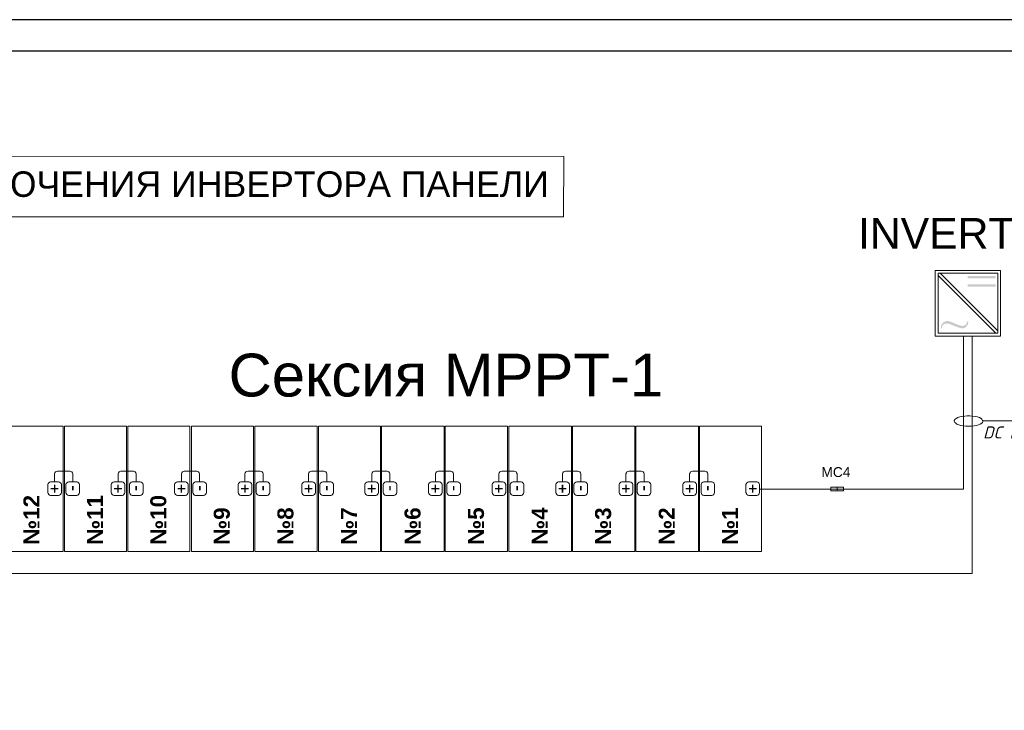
# Model space of a CAD drawing. Header units: millimetres. Extents: x 1114507 to 93926427, y 174473 to 817039.
# Tile 447 of 483: x 2209704 to 2225335, y 774507 to 785472. Entities that reach past the tile are written whole.
import ezdxf

# ---------------------------------------------------------------- set-up
doc = ezdxf.new("R2010")
doc.units = ezdxf.units.MM
doc.layers.add('Элемент модели - Зона', color=7, linetype='Continuous')
doc.styles.add('Arial$001', font='arial.ttf', dxfattribs={"height": 2.041488})
doc.styles.get("Standard").update_dxf_attribs({"font": 'isocpeui.ttf'})
doc.styles.add('Бристоль', font='isocpeui.ttf')

msp = doc.modelspace()

# ---------------------------------------------------------------- hatches: boundary and pattern name
at = {"lineweight": 0}
h = msp.add_hatch(color=7, dxfattribs=at)
h.paths.add_polyline_path([(2225197.3, 781233.1), (2224753.8, 781233.1), (2224753.8, 781267.4), (2225197.3, 781267.4)])
h.paths.add_polyline_path([(2225197.3, 781365.9), (2224753.8, 781365.9), (2224753.8, 781400.2), (2225197.3, 781400.2)])
h = msp.add_hatch(color=7, dxfattribs=at)
edge = h.paths.add_edge_path()
edge.add_line((2224344.6, 780573.3), (2224327.5, 780573.3))
edge.add_spline(control_points=[(2224327.5, 780573.3), (2224327.5, 780607.6), (2224338.2, 780635.4), (2224357.5, 780656.8), (2224357.5, 780656.8), (2224376.8, 780676.1), (2224400.3, 780686.8), (2224428.2, 780686.8), (2224428.2, 780686.8), (2224438.9, 780686.8), (2224453.9, 780684.7), (2224468.9, 780680.4), (2224468.9, 780680.4), (2224481.7, 780676.1), (2224520.3, 780661.1), (2224580.3, 780635.4), (2224580.3, 780635.4), (2224623.1, 780618.3), (2224653.1, 780609.7), (2224670.3, 780609.7), (2224670.3, 780609.7), (2224689.5, 780609.7), (2224706.7, 780616.1), (2224719.5, 780626.8), (2224719.5, 780626.8), (2224732.4, 780639.7), (2224740.9, 780659), (2224747.4, 780684.7)], knot_values=[0, 0, 0, 0, 0.0357143, 0.0357143, 0.0357143, 0.0358143, 0.0714286, 0.0714286, 0.0714286, 0.0715286, 0.1071429, 0.1071429, 0.1071429, 0.1072429, 0.1428571, 0.1428571, 0.1428571, 0.1429572, 0.1785714, 0.1785714, 0.1785714, 0.1786714, 0.2142857, 0.2142857, 0.2142857, 0.2143857, 1, 1, 1, 1], degree=3, periodic=0)
edge.add_line((2224747.4, 780684.7), (2224764.5, 780684.7))
edge.add_spline(control_points=[(2224764.5, 780684.7), (2224762.4, 780648.3), (2224753.8, 780620.4), (2224734.5, 780601.1), (2224734.5, 780601.1), (2224715.2, 780581.8), (2224693.8, 780571.1), (2224668.1, 780571.1), (2224668.1, 780571.1), (2224657.4, 780571.1), (2224644.5, 780573.3), (2224631.7, 780577.6), (2224631.7, 780577.6), (2224603.8, 780586.1), (2224565.3, 780599), (2224520.3, 780618.3), (2224520.3, 780618.3), (2224473.2, 780639.7), (2224441, 780648.3), (2224421.8, 780648.3), (2224421.8, 780648.3), (2224400.3, 780648.3), (2224383.2, 780641.8), (2224370.3, 780629), (2224370.3, 780629), (2224355.3, 780616.1), (2224346.8, 780596.8), (2224344.6, 780573.3)], knot_values=[0, 0, 0, 0, 0.0357143, 0.0357143, 0.0357143, 0.0358143, 0.0714286, 0.0714286, 0.0714286, 0.0715286, 0.1071429, 0.1071429, 0.1071429, 0.1072429, 0.1428571, 0.1428571, 0.1428571, 0.1429572, 0.1785714, 0.1785714, 0.1785714, 0.1786714, 0.2142857, 0.2142857, 0.2142857, 0.2143857, 1, 1, 1, 1], degree=3, periodic=0)
for points in [[(2210196, 778036.1), (2210247.4, 778036.1), (2210247.4, 778087.5), (2210268.8, 778087.5), (2210268.8, 778036.1), (2210320.2, 778036.1), (2210320.2, 778014.7), (2210268.8, 778014.7), (2210268.8, 777963.3), (2210247.4, 777963.3), (2210247.4, 778014.7), (2210196, 778014.7)], [(2210535.6, 778067.7), (2210561.3, 778067.7), (2210561.3, 777999.2), (2210535.6, 777999.2)], [(2211202.8, 778036.1), (2211254.2, 778036.1), (2211254.2, 778087.5), (2211275.7, 778087.5), (2211275.7, 778036.1), (2211327.1, 778036.1), (2211327.1, 778014.7), (2211275.7, 778014.7), (2211275.7, 777963.3), (2211254.2, 777963.3), (2211254.2, 778014.7), (2211202.8, 778014.7)], [(2211542.5, 778067.7), (2211568.2, 778067.7), (2211568.2, 777999.2), (2211542.5, 777999.2)], [(2212209.7, 778036.1), (2212261.1, 778036.1), (2212261.1, 778087.5), (2212282.5, 778087.5), (2212282.5, 778036.1), (2212333.9, 778036.1), (2212333.9, 778014.7), (2212282.5, 778014.7), (2212282.5, 777963.3), (2212261.1, 777963.3), (2212261.1, 778014.7), (2212209.7, 778014.7)], [(2212549.4, 778067.7), (2212575.1, 778067.7), (2212575.1, 777999.2), (2212549.4, 777999.2)], [(2213216.5, 778036.1), (2213268, 778036.1), (2213268, 778087.5), (2213289.4, 778087.5), (2213289.4, 778036.1), (2213340.8, 778036.1), (2213340.8, 778014.7), (2213289.4, 778014.7), (2213289.4, 777963.3), (2213268, 777963.3), (2213268, 778014.7), (2213216.5, 778014.7)], [(2213556.2, 778067.7), (2213581.9, 778067.7), (2213581.9, 777999.2), (2213556.2, 777999.2)], [(2214227.7, 778036.1), (2214279.1, 778036.1), (2214279.1, 778087.5), (2214300.5, 778087.5), (2214300.5, 778036.1), (2214351.9, 778036.1), (2214351.9, 778014.7), (2214300.5, 778014.7), (2214300.5, 777963.3), (2214279.1, 777963.3), (2214279.1, 778014.7), (2214227.7, 778014.7)], [(2214567.4, 778067.7), (2214593.1, 778067.7), (2214593.1, 777999.2), (2214567.4, 777999.2)], [(2215230.3, 778036.1), (2215281.7, 778036.1), (2215281.7, 778087.5), (2215303.1, 778087.5), (2215303.1, 778036.1), (2215354.5, 778036.1), (2215354.5, 778014.7), (2215303.1, 778014.7), (2215303.1, 777963.3), (2215281.7, 777963.3), (2215281.7, 778014.7), (2215230.3, 778014.7)], [(2215569.9, 778067.7), (2215595.6, 778067.7), (2215595.6, 777999.2), (2215569.9, 777999.2)], [(2216241.4, 778036.1), (2216292.8, 778036.1), (2216292.8, 778087.5), (2216314.3, 778087.5), (2216314.3, 778036.1), (2216365.7, 778036.1), (2216365.7, 778014.7), (2216314.3, 778014.7), (2216314.3, 777963.3), (2216292.8, 777963.3), (2216292.8, 778014.7), (2216241.4, 778014.7)], [(2216581.1, 778067.7), (2216606.8, 778067.7), (2216606.8, 777999.2), (2216581.1, 777999.2)], [(2217248.3, 778036.1), (2217299.7, 778036.1), (2217299.7, 778087.5), (2217321.1, 778087.5), (2217321.1, 778036.1), (2217372.5, 778036.1), (2217372.5, 778014.7), (2217321.1, 778014.7), (2217321.1, 777963.3), (2217299.7, 777963.3), (2217299.7, 778014.7), (2217248.3, 778014.7)], [(2217588, 778067.7), (2217613.7, 778067.7), (2217613.7, 777999.2), (2217588, 777999.2)], [(2218259.4, 778036.1), (2218310.8, 778036.1), (2218310.8, 778087.5), (2218332.3, 778087.5), (2218332.3, 778036.1), (2218383.7, 778036.1), (2218383.7, 778014.7), (2218332.3, 778014.7), (2218332.3, 777963.3), (2218310.8, 777963.3), (2218310.8, 778014.7), (2218259.4, 778014.7)], [(2218599.1, 778067.7), (2218624.8, 778067.7), (2218624.8, 777999.2), (2218599.1, 777999.2)], [(2219266.3, 778036.1), (2219317.7, 778036.1), (2219317.7, 778087.5), (2219339.1, 778087.5), (2219339.1, 778036.1), (2219390.5, 778036.1), (2219390.5, 778014.7), (2219339.1, 778014.7), (2219339.1, 777963.3), (2219317.7, 777963.3), (2219317.7, 778014.7), (2219266.3, 778014.7)], [(2219606, 778067.7), (2219631.7, 778067.7), (2219631.7, 777999.2), (2219606, 777999.2)], [(2220277.4, 778036.1), (2220328.9, 778036.1), (2220328.9, 778087.5), (2220350.3, 778087.5), (2220350.3, 778036.1), (2220401.7, 778036.1), (2220401.7, 778014.7), (2220350.3, 778014.7), (2220350.3, 777963.3), (2220328.9, 777963.3), (2220328.9, 778014.7), (2220277.4, 778014.7)], [(2220617.1, 778067.7), (2220642.8, 778067.7), (2220642.8, 777999.2), (2220617.1, 777999.2)], [(2221280, 778036.1), (2221331.4, 778036.1), (2221331.4, 778087.5), (2221352.9, 778087.5), (2221352.9, 778036.1), (2221404.3, 778036.1), (2221404.3, 778014.7), (2221352.9, 778014.7), (2221352.9, 777963.3), (2221331.4, 777963.3), (2221331.4, 778014.7), (2221280, 778014.7)]]:
    msp.add_hatch(color=7, dxfattribs=at).paths.add_polyline_path(points)

# ---------------------------------------------------------------- linework, layer by layer
at = {"color": 5, "lineweight": 30, "elevation": 0}
msp.add_lwpolyline([(2230243.3, 784971.7), (2190743.3, 784971.7), (2190743.3, 756271.7), (2230243.3, 756271.7)], close=True, dxfattribs=at)
at = {"color": 7, "linetype": 'Continuous', "lineweight": 0, "elevation": 0}
for points in [[(2202267.1, 783303.7), (2218340.5, 783302), (2218338.8, 782340.4), (2202267.1, 782340.4)], [(2224235.4, 781490.2), (2225276.5, 781490.2), (2225276.5, 780449), (2224235.4, 780449)], [(2224284.6, 781447.3), (2225233.7, 781447.3), (2225233.7, 780494), (2224284.6, 780494)], [(2225233.7, 780530.4), (2224316.8, 781447.3)], [(2224766.7, 779018), (2224811.6, 779018), (2224854.5, 779022.3), (2224893, 779028.7), (2224927.3, 779039.4), (2224953, 779050.1), (2224976.6, 779067.3), (2224987.3, 779078), (2224998, 779095.1), (2224991.6, 779110.1), (2224980.9, 779127.3), (2224965.9, 779138), (2224942.3, 779155.1), (2224910.2, 779165.8), (2224871.6, 779172.2), (2224833.1, 779176.5), (2224790.2, 779183), (2224745.2, 779183), (2224706.7, 779176.5), (2224663.8, 779172.2), (2224629.6, 779165.8), (2224597.4, 779155.1), (2224569.6, 779138), (2224554.6, 779127.3), (2224541.7, 779110.1), (2224541.7, 779095.1), (2224548.1, 779078), (2224565.3, 779067.3), (2224580.3, 779050.1), (2224614.6, 779039.4), (2224646.7, 779028.7), (2224685.2, 779022.3), (2224723.8, 779018)], [(2210394.2, 779015.9), (2210394.2, 777027.8), (2209408.8, 777027.8), (2209408.8, 779015.9)], [(2211401.1, 779015.9), (2211401.1, 777027.8), (2210415.7, 777027.8), (2210415.7, 779015.9)], [(2212408, 779015.9), (2212408, 777027.8), (2211422.5, 777027.8), (2211422.5, 779015.9)], [(2213414.8, 779015.9), (2213414.8, 777027.8), (2212429.4, 777027.8), (2212429.4, 779015.9)], [(2214426, 779015.9), (2214426, 777027.8), (2213436.2, 777027.8), (2213436.2, 779015.9)], [(2215432.8, 779015.9), (2215432.8, 777027.8), (2214447.4, 777027.8), (2214447.4, 779015.9)], [(2216444, 779015.9), (2216444, 777027.8), (2215450, 777027.8), (2215450, 779015.9)], [(2217450.8, 779015.9), (2217450.8, 777027.8), (2216461.1, 777027.8), (2216461.1, 779015.9)], [(2218462, 779015.9), (2218462, 777027.8), (2217468, 777027.8), (2217468, 779015.9)], [(2219468.8, 779015.9), (2219468.8, 777027.8), (2218479.1, 777027.8), (2218479.1, 779015.9)], [(2220480, 779015.9), (2220480, 777027.8), (2219486, 777027.8), (2219486, 779015.9)], [(2221482.6, 779015.9), (2221482.6, 777027.8), (2220497.1, 777027.8), (2220497.1, 779015.9)], [(2222579.4, 777991.9), (2222684.4, 777991.9), (2222684.4, 778051.8), (2222579.4, 778051.8)], [(2222684.4, 777991.9), (2222782.9, 777991.9), (2222782.9, 778051.8), (2222684.4, 778051.8)]]:
    msp.add_lwpolyline(points, close=True, dxfattribs=at)
for points in [[(2224284.6, 781408.8), (2225201.5, 780494), (2225201.5, 780494)], [(2194011.8, 776676.5), (2224824.5, 776676.5), (2224824.5, 780446.9)], [(2221450.4, 778019.7), (2224685.2, 778019.7), (2224685.2, 780449)], [(2224994.8, 779102.6), (2229914.2, 779102.6)]]:
    msp.add_lwpolyline(points, dxfattribs=at)
at = {"color": 7, "lineweight": 0, "elevation": 0}
for points in [[(2210547.4, 778134.2), (2210547.4, 778261.2, 0.2973127), (2210502.5, 778306.1), (2210303.8, 778306.1, 0.2973127), (2210258.9, 778261.2), (2210258.9, 778134.2)], [(2211554.3, 778134.2), (2211554.3, 778261.2, 0.2973127), (2211509.4, 778306.1), (2211310.7, 778306.1, 0.2973127), (2211265.8, 778261.2), (2211265.8, 778134.2)], [(2212561.1, 778134.2), (2212561.1, 778261.2, 0.2973127), (2212516.2, 778306.1), (2212317.6, 778306.1, 0.2973127), (2212272.7, 778261.2), (2212272.7, 778134.2)], [(2213568, 778134.2), (2213568, 778261.2, 0.2973127), (2213523.1, 778306.1), (2213324.4, 778306.1, 0.2973127), (2213279.5, 778261.2), (2213279.5, 778134.2)], [(2214579.2, 778134.2), (2214579.2, 778261.2, 0.2973127), (2214534.3, 778306.1), (2214335.6, 778306.1, 0.2973127), (2214290.7, 778261.2), (2214290.7, 778134.2)], [(2215581.7, 778134.2), (2215581.7, 778261.2, 0.2973127), (2215536.8, 778306.1), (2215338.1, 778306.1, 0.2973127), (2215293.2, 778261.2), (2215293.2, 778134.2)], [(2216592.9, 778134.2), (2216592.9, 778261.2, 0.2973127), (2216548, 778306.1), (2216349.3, 778306.1, 0.2973127), (2216304.4, 778261.2), (2216304.4, 778134.2)], [(2217599.7, 778134.2), (2217599.7, 778261.2, 0.2973127), (2217554.8, 778306.1), (2217356.1, 778306.1, 0.2973127), (2217311.3, 778261.2), (2217311.3, 778134.2)], [(2218610.9, 778134.2), (2218610.9, 778261.2, 0.2973127), (2218566, 778306.1), (2218367.3, 778306.1, 0.2973127), (2218322.4, 778261.2), (2218322.4, 778134.2)], [(2219617.8, 778134.2), (2219617.8, 778261.2, 0.2973127), (2219572.9, 778306.1), (2219374.2, 778306.1, 0.2973127), (2219329.3, 778261.2), (2219329.3, 778134.2)], [(2220628.9, 778134.2), (2220628.9, 778261.2, 0.2973127), (2220584, 778306.1), (2220385.3, 778306.1, 0.2973127), (2220340.4, 778261.2), (2220340.4, 778134.2)]]:
    msp.add_lwpolyline(points, format="xyb", dxfattribs=at)
for points in [[(2210150.5, 777962.4), (2210150.5, 778089.3, -0.311659), (2210195.4, 778134.2), (2210322.4, 778134.2, -0.311659), (2210367.3, 778089.3), (2210367.3, 777962.4, -0.311659), (2210322.4, 777917.5), (2210195.4, 777917.5, -0.311659)], [(2210439, 777962.4), (2210439, 778089.3, -0.311659), (2210483.9, 778134.2), (2210610.9, 778134.2, -0.311659), (2210655.8, 778089.3), (2210655.8, 777962.4, -0.311659), (2210610.9, 777917.5), (2210483.9, 777917.5, -0.311659)], [(2211157.4, 777962.4), (2211157.4, 778089.3, -0.311659), (2211202.3, 778134.2), (2211329.3, 778134.2, -0.311659), (2211374.2, 778089.3), (2211374.2, 777962.4, -0.311659), (2211329.3, 777917.5), (2211202.3, 777917.5, -0.311659)], [(2211445.9, 777962.4), (2211445.9, 778089.3, -0.311659), (2211490.8, 778134.2), (2211617.8, 778134.2, -0.311659), (2211662.7, 778089.3), (2211662.7, 777962.4, -0.311659), (2211617.8, 777917.5), (2211490.8, 777917.5, -0.311659)], [(2212164.3, 777962.4), (2212164.3, 778089.3, -0.311659), (2212209.2, 778134.2), (2212336.1, 778134.2, -0.311659), (2212381, 778089.3), (2212381, 777962.4, -0.311659), (2212336.1, 777917.5), (2212209.2, 777917.5, -0.311659)], [(2212452.8, 777962.4), (2212452.8, 778089.3, -0.311659), (2212497.7, 778134.2), (2212624.6, 778134.2, -0.311659), (2212669.5, 778089.3), (2212669.5, 777962.4, -0.311659), (2212624.6, 777917.5), (2212497.7, 777917.5, -0.311659)], [(2213171.1, 777962.4), (2213171.1, 778089.3, -0.311659), (2213216, 778134.2), (2213343, 778134.2, -0.311659), (2213387.9, 778089.3), (2213387.9, 777962.4, -0.311659), (2213343, 777917.5), (2213216, 777917.5, -0.311659)], [(2213459.6, 777962.4), (2213459.6, 778089.3, -0.311659), (2213504.5, 778134.2), (2213631.5, 778134.2, -0.311659), (2213676.4, 778089.3), (2213676.4, 777962.4, -0.311659), (2213631.5, 777917.5), (2213504.5, 777917.5, -0.311659)], [(2214182.3, 777962.4), (2214182.3, 778089.3, -0.311659), (2214227.2, 778134.2), (2214354.2, 778134.2, -0.311659), (2214399.1, 778089.3), (2214399.1, 777962.4, -0.311659), (2214354.2, 777917.5), (2214227.2, 777917.5, -0.311659)], [(2214470.8, 777962.4), (2214470.8, 778089.3, -0.311659), (2214515.7, 778134.2), (2214642.6, 778134.2, -0.311659), (2214687.5, 778089.3), (2214687.5, 777962.4, -0.311659), (2214642.6, 777917.5), (2214515.7, 777917.5, -0.311659)], [(2215184.9, 777962.4), (2215184.9, 778089.3, -0.311659), (2215229.8, 778134.2), (2215356.7, 778134.2, -0.311659), (2215401.6, 778089.3), (2215401.6, 777962.4, -0.311659), (2215356.7, 777917.5), (2215229.8, 777917.5, -0.311659)], [(2215473.3, 777962.4), (2215473.3, 778089.3, -0.311659), (2215518.2, 778134.2), (2215645.2, 778134.2, -0.311659), (2215690.1, 778089.3), (2215690.1, 777962.4, -0.311659), (2215645.2, 777917.5), (2215518.2, 777917.5, -0.311659)], [(2216196, 777962.4), (2216196, 778089.3, -0.311659), (2216240.9, 778134.2), (2216367.9, 778134.2, -0.311659), (2216412.8, 778089.3), (2216412.8, 777962.4, -0.311659), (2216367.9, 777917.5), (2216240.9, 777917.5, -0.311659)], [(2216484.5, 777962.4), (2216484.5, 778089.3, -0.311659), (2216529.4, 778134.2), (2216656.4, 778134.2, -0.311659), (2216701.3, 778089.3), (2216701.3, 777962.4, -0.311659), (2216656.4, 777917.5), (2216529.4, 777917.5, -0.311659)], [(2217202.9, 777962.4), (2217202.9, 778089.3, -0.311659), (2217247.8, 778134.2), (2217374.7, 778134.2, -0.311659), (2217419.6, 778089.3), (2217419.6, 777962.4, -0.311659), (2217374.7, 777917.5), (2217247.8, 777917.5, -0.311659)], [(2217491.4, 777962.4), (2217491.4, 778089.3, -0.311659), (2217536.3, 778134.2), (2217663.2, 778134.2, -0.311659), (2217708.1, 778089.3), (2217708.1, 777962.4, -0.311659), (2217663.2, 777917.5), (2217536.3, 777917.5, -0.311659)], [(2218214, 777962.4), (2218214, 778089.3, -0.311659), (2218258.9, 778134.2), (2218385.9, 778134.2, -0.311659), (2218430.8, 778089.3), (2218430.8, 777962.4, -0.311659), (2218385.9, 777917.5), (2218258.9, 777917.5, -0.311659)], [(2218502.5, 777962.4), (2218502.5, 778089.3, -0.311659), (2218547.4, 778134.2), (2218674.4, 778134.2, -0.311659), (2218719.3, 778089.3), (2218719.3, 777962.4, -0.311659), (2218674.4, 777917.5), (2218547.4, 777917.5, -0.311659)], [(2219220.9, 777962.4), (2219220.9, 778089.3, -0.311659), (2219265.8, 778134.2), (2219392.8, 778134.2, -0.311659), (2219437.6, 778089.3), (2219437.6, 777962.4, -0.311659), (2219392.8, 777917.5), (2219265.8, 777917.5, -0.311659)], [(2219509.4, 777962.4), (2219509.4, 778089.3, -0.311659), (2219554.3, 778134.2), (2219681.2, 778134.2, -0.311659), (2219726.1, 778089.3), (2219726.1, 777962.4, -0.311659), (2219681.2, 777917.5), (2219554.3, 777917.5, -0.311659)], [(2220232, 777962.4), (2220232, 778089.3, -0.311659), (2220276.9, 778134.2), (2220403.9, 778134.2, -0.311659), (2220448.8, 778089.3), (2220448.8, 777962.4, -0.311659), (2220403.9, 777917.5), (2220276.9, 777917.5, -0.311659)], [(2220520.5, 777962.4), (2220520.5, 778089.3, -0.311659), (2220565.4, 778134.2), (2220692.4, 778134.2, -0.311659), (2220737.3, 778089.3), (2220737.3, 777962.4, -0.311659), (2220692.4, 777917.5), (2220565.4, 777917.5, -0.311659)], [(2221234.6, 777962.4), (2221234.6, 778089.3, -0.311659), (2221279.5, 778134.2), (2221406.5, 778134.2, -0.311659), (2221451.4, 778089.3), (2221451.4, 777962.4, -0.311659), (2221406.5, 777917.5), (2221279.5, 777917.5, -0.311659)]]:
    msp.add_lwpolyline(points, format="xyb", close=True, dxfattribs=at)
at = {"layer": 'Defpoints', "color": 3, "linetype": 'ByBlock', "elevation": 0}
msp.add_lwpolyline([(2230743.3, 785471.7), (2188743.3, 785471.7), (2188743.3, 755771.7), (2230743.3, 755771.7)], close=True, dxfattribs=at)

# ---------------------------------------------------------------- texts
at = {"color": 7, "style": 'Arial$001'}
msp.add_text('ПРИМЕР ДЕТАЛИ ПОДКЛЮЧЕНИЯ ИНВЕРТОРА ПАНЕЛИ', height=405.326, dxfattribs=at).set_placement((2202470.6, 782658.2, 0))
at = {"color": 7, "lineweight": 0, "style": 'Arial$001'}
for s, height, p in [('INVERTER', 485.43, (2223012.1, 781837.3, 0)), ('Сексия МРРТ-1', 680.335, (2213020.4, 779489, 0)), ('MC4', 156.58, (2222431.6, 778210.6, 0))]:
    msp.add_text(s, height=height, dxfattribs=at).set_placement(p)
at = {"color": 30, "linetype": 'ByBlock', "lineweight": 0, "char_height": 253.968, "attachment_point": 1, "rotation": 90}
for s, insert in [('{\\fArial|b1|i0|c204|p34;\\C30;\\c2254834;№\\fArial|b1|i0|c0|p34;12}', (2209764.2, 777135.6, 0)), ('{\\fArial|b1|i0|c204|p34;\\C30;\\c2254834;№\\fArial|b1|i0|c0|p34;11}', (2210771.1, 777135.6, 0)), ('{\\fArial|b1|i0|c204|p34;\\C30;\\c2254834;№\\fArial|b1|i0|c0|p34;10}', (2211777.9, 777135.6, 0)), ('{\\fArial|b1|i0|c204|p34;\\C30;\\c2254834;№9}', (2212784.8, 777135.6, 0)), ('{\\fArial|b1|i0|c204|p34;\\C30;\\c2254834;№8}', (2213795.9, 777135.6, 0)), ('{\\fArial|b1|i0|c204|p34;\\C30;\\c2254834;№7}', (2214802.8, 777135.6, 0)), ('{\\fArial|b1|i0|c204|p34;\\C30;\\c2254834;№6}', (2215814, 777135.6, 0)), ('{\\fArial|b1|i0|c204|p34;\\C30;\\c2254834;№5}', (2216820.8, 777135.6, 0)), ('{\\fArial|b1|i0|c204|p34;\\C30;\\c2254834;№4}', (2217832, 777135.6, 0)), ('{\\fArial|b1|i0|c204|p34;\\C30;\\c2254834;№3}', (2218838.8, 777135.6, 0)), ('{\\fArial|b1|i0|c204|p34;\\C30;\\c2254834;№2}', (2219850, 777135.6, 0)), ('{\\fArial|b1|i0|c204|p34;\\C30;\\c2254834;№1}', (2220852.6, 777135.6, 0))]:
    msp.add_mtext_dynamic_manual_height_columns(s, width=1636.968, gutter_width=221.7, heights=[169], dxfattribs=dict(at, insert=insert))
at = {"layer": 'Элемент модели - Зона', "linetype": 'Continuous', "lineweight": 0, "insert": (2227447, 779083.8, 0), "char_height": 190.476, "width": 5887.626, "attachment_point": 5, "style": 'Бристоль'}
msp.add_mtext('\\A1;\\pt3749.99971;{\\C0;1шт PV1-F-1х6мм\\H0.7x;\\S2^ ;\\H1.4286x; кабель\\PDC параметры группы: U=373,5В, I=12,9А\\H1.00001x; }', dxfattribs=at)

doc.saveas('drawing.dxf')
